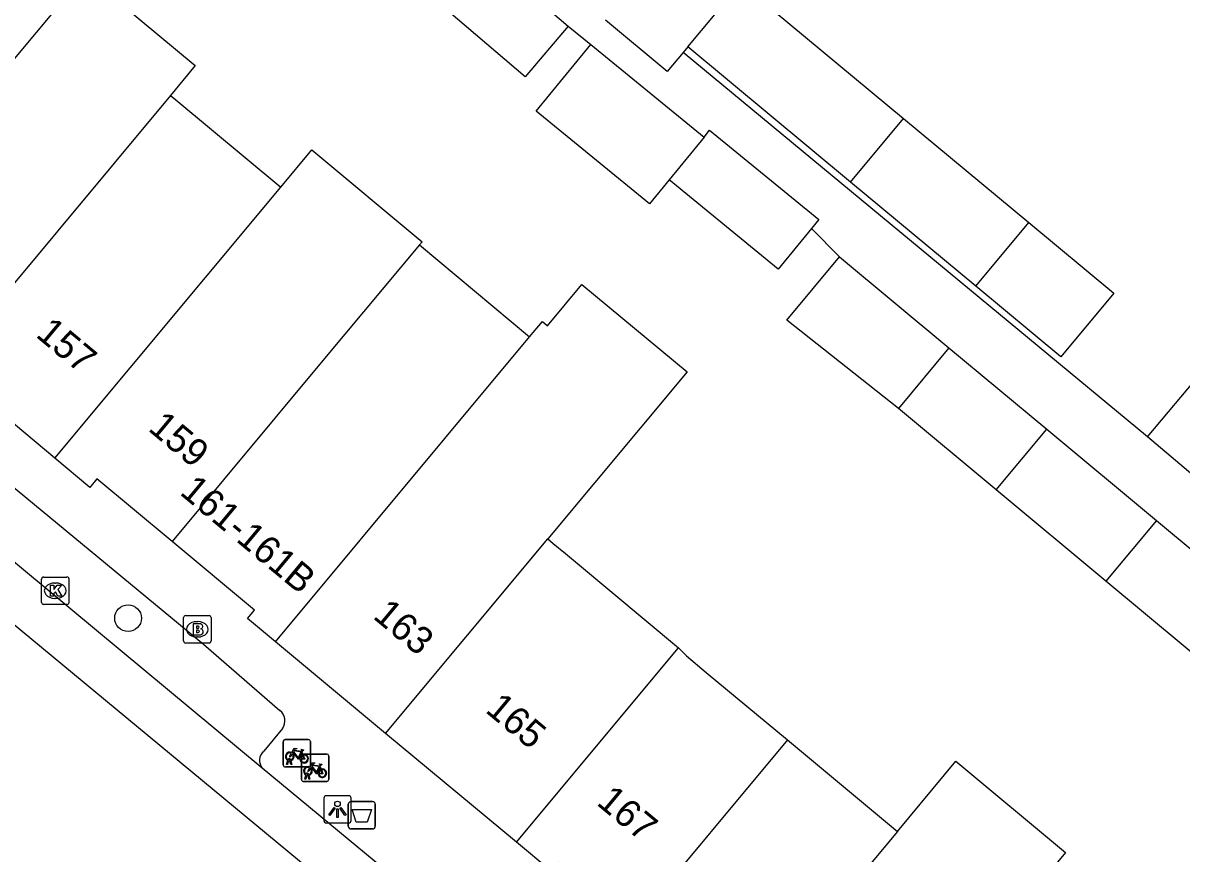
# Model space of a CAD drawing. Extents: x 162074 to 163034, y 381824 to 382557.
# Drawn here: x 162436.6 to 162478.91, y 381883.59 to 381913.94 of the extents above; entities that cross this region are included whole.
import ezdxf

# ---------------------------------------------------------------- set-up
doc = ezdxf.new("R2010")
doc.units = 0
for name, color, linetype in [('IMGEO_Afvalbak', 7, 'Continuous'), ('IMGEO_Boom', 7, 'Continuous'), ('IMGEO_Brandkraan', 7, 'Continuous'), ('IMGEO_Fietsenrek', 7, 'Continuous'), ('IMGEO_Kolk', 7, 'Continuous'), ('IMGEO_Lichtpunt', 7, 'Continuous'), ('IMGEO_Pand', 7, 'Continuous'), ('IMGEO_Pand_nummerreeks', 7, 'Continuous'), ('IMGEO_Rijbaan_lokaal_gesloten', 7, 'Continuous'), ('IMGEO_Voetpad_open', 7, 'Continuous')]:
    doc.layers.add(name, color=color, linetype=linetype)

msp = doc.modelspace()

# ---------------------------------------------------------------- linework, layer by layer
at = {"layer": 'IMGEO_Afvalbak'}
for p, q in [((162448.465, 381884.604), (162448.465, 381885.404)), ((162448.465, 381885.404), (162448.465, 381884.604)), ((162448.565, 381885.504), (162449.355, 381885.504)), ((162449.355, 381885.504), (162448.565, 381885.504)), ((162449.455, 381885.404), (162449.455, 381884.604)), ((162449.455, 381884.604), (162449.455, 381885.404)), ((162449.355, 381884.504), (162448.565, 381884.504)), ((162448.565, 381884.504), (162449.355, 381884.504))]:
    msp.add_line(p, q, dxfattribs=at)
msp.add_lwpolyline([(162448.608, 381885.218), (162449.312, 381885.218), (162449.163, 381884.748), (162448.757, 381884.748), (162448.608, 381885.218)], dxfattribs=at)
for centre, start, end in [((162448.565, 381885.404), 90, 180), ((162448.565, 381885.404), 90, 180), ((162449.355, 381885.404), 0, 90), ((162449.355, 381885.404), 360, 90), ((162448.565, 381884.604), 180, 270), ((162448.565, 381884.604), 180, 270), ((162449.355, 381884.604), 270, 0), ((162449.355, 381884.604), 270, 0)]:
    msp.add_arc(centre, 0.1, start, end, dxfattribs=at)
at = {"layer": 'IMGEO_Boom'}
msp.add_circle((162440.426, 381892.203), 0.489, dxfattribs=at)
at = {"layer": 'IMGEO_Brandkraan'}
for p, q in [((162442.455, 381891.369), (162442.455, 381892.221)), ((162442.53, 381892.295), (162443.382, 381892.295)), ((162442.943, 381892.075), (162442.968, 381892.075)), ((162443.456, 381892.221), (162443.456, 381891.369)), ((162443.382, 381891.295), (162442.53, 381891.295)), ((162442.966, 381891.515), (162442.941, 381891.515))]:
    msp.add_line(p, q, dxfattribs=at)
for points in [[(162442.455, 381891.369), (162442.455, 381892.221)], [(162442.53, 381892.295), (162443.382, 381892.295)], [(162443.456, 381892.221), (162443.456, 381891.369)], [(162442.803, 381891.995), (162442.803, 381891.595), (162443.016, 381891.595)], [(162443.034, 381891.995), (162442.803, 381891.995)], [(162442.982, 381891.914), (162442.928, 381891.914), (162442.928, 381891.838)], [(162442.928, 381891.838), (162442.981, 381891.838)], [(162442.99, 381891.762), (162442.928, 381891.762), (162442.928, 381891.681)], [(162442.928, 381891.681), (162442.99, 381891.681)], [(162443.382, 381891.295), (162442.53, 381891.295)]]:
    msp.add_lwpolyline(points, dxfattribs=at)
for centre, radius, start, end in [((162442.532, 381892.219), 0.0765, 91.552, 178.448), ((162442.532, 381892.219), 0.0765, 91.552, 178.448), ((162443.38, 381892.219), 0.0765, 1.552, 88.448), ((162443.38, 381892.219), 0.0765, 1.552, 88.448), ((162442.983, 381891.876), 0.0379, 267.8285, 90.9355), ((162442.991, 381891.721), 0.0404, 269.8759, 90.5077), ((162443.038, 381891.85), 0.145, 59.4692, 91.5367), ((162443.063, 381891.897), 0.0922, 285.5137, 58.1501), ((162443.068, 381891.705), 0.105, 301.3115, 78.989), ((162442.532, 381891.371), 0.0765, 181.552, 268.448), ((162442.532, 381891.371), 0.0765, 181.552, 268.448), ((162443.022, 381891.846), 0.251, 268.6676, 293.5347), ((162443.38, 381891.371), 0.0765, 271.552, 358.448), ((162443.38, 381891.371), 0.0765, 271.552, 358.448)]:
    msp.add_arc(centre, radius, start, end, dxfattribs=at)
for centre, major_axis, ratio, start_param, end_param in [((162442.942, 381891.795), (-0.387, 0.002), 0.722429, 4.712389, 7.853982), ((162442.967, 381891.795), (-0.39, 0.002), 0.717154, 1.570796, 4.712389)]:
    msp.add_ellipse(centre, major_axis=major_axis, ratio=ratio, start_param=start_param, end_param=end_param, dxfattribs=at)
at = {"layer": 'IMGEO_Fietsenrek'}
for p, q in [((162446.089, 381886.843), (162446.089, 381887.684)), ((162446.089, 381887.684), (162446.089, 381886.843)), ((162446.164, 381887.768), (162447.005, 381887.768)), ((162447.005, 381887.768), (162446.164, 381887.768)), ((162447.089, 381887.693), (162447.089, 381886.852)), ((162447.089, 381886.852), (162447.089, 381887.693)), ((162446.216, 381886.852), (162446.255, 381887.012)), ((162446.285, 381887), (162446.25, 381886.852)), ((162446.327, 381887.024), (162446.326, 381887.028)), ((162446.368, 381886.852), (162446.334, 381886.994)), ((162446.358, 381887.035), (162446.359, 381887.028)), ((162446.366, 381886.998), (162446.401, 381886.852)), ((162446.754, 381886.312), (162446.754, 381887.153)), ((162446.754, 381887.153), (162446.754, 381886.312)), ((162446.776, 381887.317), (162446.812, 381887.222)), ((162446.829, 381887.237), (162447.67, 381887.237)), ((162447.67, 381887.237), (162446.829, 381887.237)), ((162447.754, 381887.162), (162447.754, 381886.321)), ((162447.754, 381886.321), (162447.754, 381887.162)), ((162447.014, 381886.768), (162446.173, 381886.768)), ((162446.173, 381886.768), (162447.014, 381886.768)), ((162446.25, 381886.852), (162446.216, 381886.852)), ((162446.401, 381886.852), (162446.368, 381886.852)), ((162447.441, 381886.786), (162447.477, 381886.691)), ((162447.679, 381886.237), (162446.838, 381886.237)), ((162446.838, 381886.237), (162447.679, 381886.237)), ((162446.881, 381886.321), (162446.92, 381886.481)), ((162446.915, 381886.321), (162446.881, 381886.321)), ((162446.95, 381886.469), (162446.915, 381886.321)), ((162446.992, 381886.493), (162446.991, 381886.497)), ((162447.033, 381886.321), (162446.999, 381886.463)), ((162447.023, 381886.504), (162447.024, 381886.497)), ((162447.031, 381886.467), (162447.066, 381886.321)), ((162447.066, 381886.321), (162447.033, 381886.321))]:
    msp.add_line(p, q, dxfattribs=at)
for points in [[(162446.402, 381887.294), (162446.497, 381887.458), (162446.583, 381887.444), (162446.585, 381887.435), (162446.529, 381887.424), (162446.502, 381887.379), (162446.758, 381887.338)], [(162446.758, 381887.338), (162446.783, 381887.387), (162446.777, 381887.391), (162446.754, 381887.395), (162446.742, 381887.402), (162446.741, 381887.405), (162446.743, 381887.41), (162446.838, 381887.395), (162446.84, 381887.385), (162446.83, 381887.372), (162446.818, 381887.366), (162446.804, 381887.372), (162446.776, 381887.317)], [(162446.423, 381887.242), (162446.371, 381887.152), (162446.331, 381887.127), (162446.332, 381887.174), (162446.387, 381887.268)], [(162446.698, 381887.05), (162446.648, 381887.05), (162446.457, 381887.301), (162446.438, 381887.269)], [(162446.745, 381887.313), (162446.488, 381887.354), (162446.471, 381887.325), (162446.638, 381887.105), (162446.745, 381887.313)], [(162446.793, 381887.215), (162446.763, 381887.292), (162446.654, 381887.074), (162446.697, 381887.074)], [(162446.727, 381887.074), (162446.847, 381887.073), (162446.803, 381887.187)], [(162446.823, 381887.194), (162446.878, 381887.049), (162446.728, 381887.049)], [(162447.088, 381886.711), (162447.036, 381886.621), (162446.996, 381886.596), (162446.997, 381886.643), (162447.052, 381886.737)], [(162447.067, 381886.763), (162447.162, 381886.927), (162447.248, 381886.913), (162447.25, 381886.904), (162447.194, 381886.893), (162447.167, 381886.848), (162447.423, 381886.807)], [(162447.363, 381886.519), (162447.313, 381886.519), (162447.122, 381886.77), (162447.103, 381886.738)], [(162447.41, 381886.782), (162447.153, 381886.823), (162447.136, 381886.794), (162447.303, 381886.574), (162447.41, 381886.782)], [(162447.458, 381886.684), (162447.428, 381886.761), (162447.319, 381886.543), (162447.362, 381886.543)], [(162447.392, 381886.543), (162447.512, 381886.542), (162447.468, 381886.656)], [(162447.488, 381886.663), (162447.543, 381886.518), (162447.393, 381886.518)], [(162447.423, 381886.807), (162447.448, 381886.856), (162447.442, 381886.86), (162447.419, 381886.864), (162447.407, 381886.871), (162447.406, 381886.874), (162447.408, 381886.879), (162447.503, 381886.864), (162447.505, 381886.854), (162447.495, 381886.841), (162447.483, 381886.835), (162447.469, 381886.841), (162447.441, 381886.786)]]:
    msp.add_lwpolyline(points, dxfattribs=at)
for centre, radius, start, end in [((162446.167, 381887.69), 0.0779, 92.4484, 184.2845), ((162446.167, 381887.69), 0.0779, 92.4484, 184.2845), ((162447.011, 381887.69), 0.0779, 2.4484, 94.2845), ((162447.011, 381887.69), 0.0779, 2.4484, 94.2845), ((162446.329, 381887.153), 0.159, 62.6766, 242.1369), ((162446.329, 381887.153), 0.129, 63.3192, 238.903), ((162446.309, 381887.024), 0.0499, 12.8025, 158.6934), ((162446.329, 381887.153), 0.159, 253.9967, 271.7867), ((162446.309, 381887.024), 0.0174, 12.8025, 163.4502), ((162446.329, 381887.153), 0.129, 253.415, 269.0204), ((162446.329, 381887.153), 0.129, 283.6043, 43.4302), ((162446.329, 381887.153), 0.159, 283.5766, 46.6042), ((162446.856, 381887.069), 0.159, 113.3408, 178.3217), ((162446.856, 381887.069), 0.159, 187.0065, 105.7708), ((162446.856, 381887.069), 0.129, 113.923, 177.9556), ((162446.856, 381887.069), 0.129, 188.6715, 104.5883), ((162446.832, 381887.159), 0.0779, 92.4484, 184.2845), ((162446.832, 381887.159), 0.0779, 92.4484, 184.2845), ((162447.676, 381887.159), 0.0779, 2.4484, 94.2845), ((162447.676, 381887.159), 0.0779, 2.4484, 94.2845), ((162446.167, 381886.846), 0.0779, 182.4484, 274.2845), ((162446.167, 381886.846), 0.0779, 182.4484, 274.2845), ((162446.994, 381886.622), 0.159, 62.6766, 242.1369), ((162446.994, 381886.622), 0.129, 63.3192, 238.903), ((162446.974, 381886.493), 0.0499, 12.8025, 158.6934), ((162447.011, 381886.846), 0.0779, 272.4484, 4.2845), ((162447.011, 381886.846), 0.0779, 272.4484, 4.2845), ((162446.994, 381886.622), 0.129, 283.6043, 43.4302), ((162446.994, 381886.622), 0.159, 283.5766, 46.6042), ((162447.521, 381886.538), 0.159, 113.3408, 178.3217), ((162447.521, 381886.538), 0.159, 187.0065, 105.7708), ((162447.521, 381886.538), 0.129, 113.923, 177.9556), ((162447.521, 381886.538), 0.129, 188.6715, 104.5883), ((162446.832, 381886.315), 0.0779, 182.4484, 274.2845), ((162446.832, 381886.315), 0.0779, 182.4484, 274.2845), ((162446.994, 381886.622), 0.159, 253.9967, 271.7867), ((162446.974, 381886.493), 0.0174, 12.8025, 163.4502), ((162446.994, 381886.622), 0.129, 253.415, 269.0204), ((162447.676, 381886.315), 0.0779, 272.4484, 4.2845), ((162447.676, 381886.315), 0.0779, 272.4484, 4.2845)]:
    msp.add_arc(centre, radius, start, end, dxfattribs=at)
at = {"layer": 'IMGEO_Kolk'}
for p, q in [((162437.268, 381892.78), (162437.268, 381893.632)), ((162437.343, 381893.706), (162438.195, 381893.706)), ((162437.756, 381893.486), (162437.781, 381893.486)), ((162438.269, 381893.632), (162438.269, 381892.78)), ((162437.779, 381892.926), (162437.754, 381892.926)), ((162438.195, 381892.706), (162437.343, 381892.706))]:
    msp.add_line(p, q, dxfattribs=at)
for points in [[(162437.268, 381892.78), (162437.268, 381893.632)], [(162437.343, 381893.706), (162438.195, 381893.706)], [(162437.589, 381893.406), (162437.712, 381893.406), (162437.712, 381893.255), (162437.842, 381893.406), (162438.006, 381893.406), (162437.86, 381893.255), (162438.013, 381893.006), (162437.861, 381893.006), (162437.776, 381893.17), (162437.712, 381893.103), (162437.712, 381893.006), (162437.589, 381893.006), (162437.589, 381893.406)], [(162438.269, 381893.632), (162438.269, 381892.78)], [(162438.195, 381892.706), (162437.343, 381892.706)]]:
    msp.add_lwpolyline(points, dxfattribs=at)
for centre, start, end in [((162437.345, 381893.63), 91.552, 178.448), ((162437.345, 381893.63), 91.552, 178.448), ((162438.193, 381893.63), 1.552, 88.448), ((162438.193, 381893.63), 1.552, 88.448), ((162437.345, 381892.782), 181.552, 268.448), ((162437.345, 381892.782), 181.552, 268.448), ((162438.193, 381892.782), 271.552, 358.448), ((162438.193, 381892.782), 271.552, 358.448)]:
    msp.add_arc(centre, 0.0765, start, end, dxfattribs=at)
for centre, major_axis, ratio, start_param, end_param in [((162437.755, 381893.206), (-0.387, 0.002), 0.722429, 4.712389, 7.853982), ((162437.78, 381893.206), (-0.39, 0.002), 0.717154, 1.570796, 4.712389)]:
    msp.add_ellipse(centre, major_axis=major_axis, ratio=ratio, start_param=start_param, end_param=end_param, dxfattribs=at)
at = {"layer": 'IMGEO_Lichtpunt'}
for p, q in [((162448.477, 381885.716), (162447.669, 381885.716)), ((162448.477, 381885.716), (162447.669, 381885.716)), ((162447.575, 381885.621), (162447.575, 381884.814)), ((162447.575, 381885.621), (162447.575, 381884.814)), ((162448.571, 381884.814), (162448.571, 381885.621)), ((162448.571, 381884.814), (162448.571, 381885.621)), ((162447.669, 381884.72), (162448.477, 381884.72)), ((162447.669, 381884.72), (162448.477, 381884.72))]:
    msp.add_line(p, q, dxfattribs=at)
for points in [[(162447.949, 381885.285), (162447.988, 381885.257), (162447.8, 381884.995), (162447.762, 381885.022), (162447.949, 381885.285)], [(162448.161, 381885.257), (162448.199, 381885.284), (162448.386, 381885.022), (162448.347, 381884.994), (162448.161, 381885.257)], [(162448.051, 381885.237), (162448.098, 381885.237), (162448.098, 381884.915), (162448.051, 381884.915), (162448.051, 381885.237)]]:
    msp.add_lwpolyline(points, dxfattribs=at)
msp.add_circle((162448.074, 381885.419), 0.0994, dxfattribs=at)
for centre, start, end in [((162447.669, 381885.621), 90, 180), ((162447.669, 381885.621), 90, 180), ((162448.477, 381885.621), 0, 90), ((162448.477, 381885.621), 0, 90), ((162447.669, 381884.814), 180, 270), ((162447.669, 381884.814), 180, 270), ((162448.477, 381884.814), 270, 0), ((162448.477, 381884.814), 270, 360)]:
    msp.add_arc(centre, 0.0946, start, end, dxfattribs=at)
at = {"layer": 'IMGEO_Pand'}
for points in [[(162456.497, 381913.825), (162454.922, 381911.982), (162451.718, 381914.721), (162453.293, 381916.563)], [(162453.293, 381916.563), (162456.497, 381913.825)], [(162430.021, 381905.142), (162438.856, 381915.742)], [(162438.856, 381915.742), (162442.882, 381912.389), (162441.973, 381911.298)], [(162460.871, 381913.079), (162462.808, 381915.405)], [(162462.808, 381915.405), (162468.748, 381910.459)], [(162460.699, 381912.872), (162460.115, 381912.17), (162457.856, 381914.051)], [(162460.183, 381908.213), (162459.469, 381907.341), (162455.331, 381910.722), (162457.324, 381913.159)], [(162457.324, 381913.159), (162461.461, 381909.776)], [(162460.871, 381913.079), (162460.699, 381912.872)], [(162466.812, 381908.133), (162460.871, 381913.079)], [(162441.973, 381911.298), (162433.733, 381901.413)], [(162441.973, 381911.298), (162442.173, 381911.132), (162446, 381907.945)], [(162466.812, 381908.133), (162468.748, 381910.459)], [(162468.748, 381910.459), (162473.32, 381906.653)], [(162461.461, 381909.776), (162461.664, 381910.024), (162465.649, 381906.765), (162465.384, 381906.441)], [(162461.461, 381909.776), (162460.183, 381908.213)], [(162446, 381907.945), (162447.135, 381909.306), (162451.16, 381905.95), (162451.065, 381905.836)], [(162465.384, 381906.441), (162464.168, 381904.954), (162460.183, 381908.213)], [(162471.384, 381904.327), (162466.812, 381908.133)], [(162437.753, 381898.052), (162446, 381907.945)], [(162473.32, 381906.653), (162476.42, 381904.073), (162474.484, 381901.747), (162471.384, 381904.327)], [(162471.384, 381904.327), (162473.32, 381906.653)], [(162451.065, 381905.836), (162447.666, 381901.759), (162442.033, 381895.001)], [(162451.065, 381905.836), (162455.089, 381902.482)], [(162468.555, 381899.861), (162464.478, 381903.085), (162466.409, 381905.405)], [(162466.409, 381905.405), (162470.403, 381902.081)], [(162455.089, 381902.482), (162455.554, 381903.04), (162455.743, 381902.883), (162457.002, 381904.394), (162460.841, 381901.198), (162455.756, 381895.097)], [(162445.805, 381891.344), (162455.089, 381902.482)], [(162470.403, 381902.081), (162468.555, 381899.861)], [(162470.403, 381902.081), (162473.974, 381899.108)], [(162437.753, 381898.052), (162433.733, 381901.413)], [(162477.652, 381898.823), (162479.636, 381901.183), (162482.32, 381898.926)], [(162472.125, 381896.889), (162468.555, 381899.861)], [(162472.125, 381896.889), (162473.974, 381899.108)], [(162473.974, 381899.108), (162477.982, 381895.771)], [(162480.335, 381896.566), (162477.652, 381898.823)], [(162442.033, 381895.001), (162439.287, 381897.287), (162439.033, 381896.981), (162437.753, 381898.052)], [(162476.133, 381893.553), (162472.125, 381896.889)], [(162477.982, 381895.771), (162476.133, 381893.553)], [(162477.982, 381895.771), (162482.321, 381892.159)], [(162449.832, 381887.991), (162455.756, 381895.097)], [(162455.756, 381895.097), (162455.949, 381894.936), (162456.394, 381894.565), (162456.838, 381894.195), (162460.527, 381891.12)], [(162445.805, 381891.344), (162444.783, 381892.195), (162445.037, 381892.5), (162442.033, 381895.001)], [(162480.473, 381889.94), (162476.133, 381893.553)], [(162449.832, 381887.991), (162445.805, 381891.344)], [(162454.606, 381884.017), (162460.527, 381891.12)], [(162460.527, 381891.12), (162460.821, 381890.823), (162461.541, 381890.223), (162464.509, 381887.752)], [(162454.606, 381884.017), (162449.832, 381887.991)], [(162464.509, 381887.752), (162458.873, 381880.99)], [(162464.509, 381887.752), (162468.518, 381884.415)], [(162468.518, 381884.415), (162470.654, 381886.978), (162474.661, 381883.637), (162472.527, 381881.077)], [(162458.873, 381880.99), (162456.123, 381883.279), (162455.865, 381882.969), (162454.606, 381884.017)], [(162468.518, 381884.415), (162462.614, 381877.332)]]:
    msp.add_lwpolyline(points, dxfattribs=at)
at = {"layer": 'IMGEO_Rijbaan_lokaal_gesloten'}
for points in [[(162410.692, 381913.142), (162484.933, 381851.65), (162484.656, 381851.328)], [(162445.326, 381886.723), (162434, 381896.128)], [(162452.242, 381880.997), (162445.326, 381886.723)]]:
    msp.add_lwpolyline(points, dxfattribs=at)
at = {"layer": 'IMGEO_Voetpad_open'}
for points in [[(162456.497, 381913.825), (162457.324, 381913.159)], [(162477.652, 381898.823), (162460.699, 381912.872)], [(162465.384, 381906.441), (162466.409, 381905.405)], [(162436.096, 381897.104), (162443.181, 381891.25), (162445.968, 381888.832)], [(162446.065, 381888.174), (162445.378, 381887.343)]]:
    msp.add_lwpolyline(points, dxfattribs=at)
for centre, radius, start, end in [((162445.675, 381888.453), 0.48, 324.4929, 52.279), ((162445.674, 381887.006), 0.449, 131.2974, 219.1142)]:
    msp.add_arc(centre, radius, start, end, dxfattribs=at)

# ---------------------------------------------------------------- texts
at = {"layer": 'IMGEO_Pand_nummerreeks'}
for s, rotation, p in [('157', 320.1279, (162437.017, 381902.509)), ('159', 320.1279, (162441.121, 381899.081)), ('161-161B', 320.2195, (162442.275, 381896.751)), ('163', 320.1279, (162449.33, 381892.224)), ('165', 320.1279, (162453.435, 381888.796)), ('167', 320.2138, (162457.498, 381885.412))]:
    msp.add_text(s, height=1, rotation=rotation, dxfattribs=at).set_placement(p)

doc.saveas('drawing.dxf')
